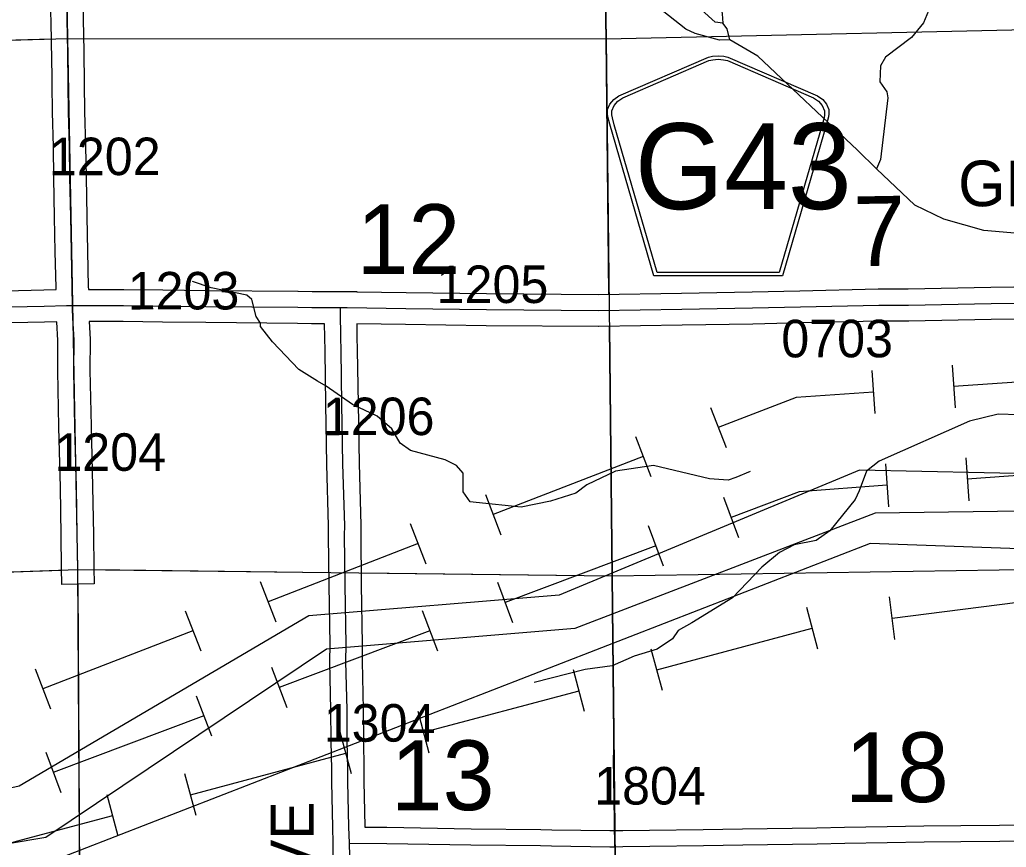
# Model space of a CAD drawing. Extents: x 23.6 to 68.7, y -63 to -29.
# Drawn here: x 37.618 to 39.457, y -48.154 to -46.611 of the extents above; entities that cross this region are included whole.
import ezdxf

# ---------------------------------------------------------------- set-up
doc = ezdxf.new("R2010")
doc.units = 0
for name, color, linetype in [('tdCoHydroRiver', 7, 'Continuous'), ('tdCoPipe', 7, 'Continuous'), ('tdCoPipe1', 7, 'Continuous'), ('tdCoPipe2', 7, 'Continuous'), ('tdCoPipe3', 7, 'Continuous'), ('tdCoSecRdNmbr', 7, 'Continuous'), ('tdCoSecRdTxt', 7, 'Continuous'), ('tdCoSecRteBand', 7, 'Continuous'), ('tdCoSecRteCL', 7, 'Continuous'), ('tdCoSectLine', 7, 'Continuous'), ('tdCoSectLinePart', 7, 'Continuous'), ('tdCoSectNmbr', 7, 'Continuous'), ('tdCoShieldCoRte', 7, 'Continuous'), ('tdCoStrucSecCoName', 7, 'Continuous'), ('tdCoSurfGravel', 7, 'Continuous'), ('tdCoSurfGravelUnbanded', 7, 'Continuous'), ('tdCoTwpBndry', 7, 'Continuous'), ('tdCoTwpBndryShd', 7, 'Continuous')]:
    doc.layers.add(name, color=color, linetype=linetype)

msp = doc.modelspace()

# ---------------------------------------------------------------- linework, layer by layer
at = {"layer": 'tdCoHydroRiver'}
for points in [[(38.9417, -46.6487), (38.9227, -46.6488), (38.8769, -46.6366), (38.8594, -46.6288), (38.7101, -46.51), (38.5958, -46.4289), (38.5244, -46.3821), (38.3294, -46.2779), (38.2852, -46.2735)], [(38.9913, -46.3838), (38.9819, -46.411), (38.9709, -46.4351), (38.9458, -46.4768), (38.9332, -46.504), (38.9238, -46.5391), (38.9223, -46.5662), (38.9272, -46.5997), (38.9288, -46.6172)], [(38.9288, -46.6172), (38.9146, -46.6157), (38.8891, -46.5923)], [(39.3149, -46.5868), (39.3026, -46.6169), (39.2807, -46.6439), (39.2321, -46.6807), (39.2228, -46.6966), (39.2215, -46.7266), (39.2343, -46.7454), (39.236, -46.7564), (39.2229, -46.8718), (39.2152, -46.8892)], [(38.9417, -46.6487), (38.9368, -46.6282), (38.9288, -46.6172)], [(38.9939, -46.679), (38.9417, -46.6487)], [(39.2152, -46.8892), (39.1796, -46.8542), (38.9939, -46.679)], [(39.6288, -47.3936), (39.63, -47.3509), (39.602, -47.2344), (39.6019, -47.2202), (39.5956, -47.2171), (39.5889, -47.1824), (39.5808, -47.162), (39.5759, -47.1399), (39.571, -47.1289), (39.5661, -47.11), (39.563, -47.1085), (39.5581, -47.0927), (39.5484, -47.0755), (39.5484, -47.0707), (39.5324, -47.0488), (39.5084, -47.0206), (39.4799, -47.0098), (39.4152, -47.0041), (39.3408, -46.9827), (39.2868, -46.9564), (39.2152, -46.8892)], [(38.9797, -47.4534), (38.953, -47.4647), (38.9388, -47.4695), (38.9041, -47.4666), (38.7997, -47.4422), (38.7287, -47.4523), (38.6753, -47.478), (38.6549, -47.4939), (38.6076, -47.5085), (38.5525, -47.52), (38.4687, -47.5112), (38.4577, -47.5097), (38.4449, -47.4909), (38.4446, -47.4561), (38.4319, -47.442), (38.4113, -47.4312), (38.3464, -47.4143), (38.3274, -47.4003), (38.3114, -47.3736), (38.2843, -47.3501), (38.2384, -47.3284), (38.1892, -47.294), (38.1733, -47.2847), (38.1384, -47.2629), (38.0891, -47.2112), (38.0667, -47.1829), (38.0667, -47.1766), (38.0587, -47.1641), (38.0506, -47.1326), (38.041, -47.1247), (37.9746, -47.1111), (37.9398, -47.0987)], [(39.6288, -47.3936), (39.6083, -47.3969), (39.5958, -47.4128), (39.5692, -47.4336), (39.5566, -47.4385), (39.5423, -47.4276), (39.5229, -47.3851), (39.5006, -47.3538), (39.48, -47.3476), (39.4421, -47.3464), (39.3885, -47.3596), (39.2203, -47.4338), (39.1968, -47.4529), (39.183, -47.4894), (39.1751, -47.5052), (39.1279, -47.5641), (39.1026, -47.5817), (39.0615, -47.59), (39.0346, -47.6044), (39.0014, -47.6316)], [(39.0014, -47.6316), (38.9464, -47.6889), (38.8708, -47.7353), (38.8456, -47.7497), (38.8346, -47.7655), (38.8063, -47.7847), (38.7636, -47.7977), (38.7226, -47.8154), (38.672, -47.8221), (38.5772, -47.8466)]]:
    msp.add_lwpolyline(points, dxfattribs=at)
at = {"layer": 'tdCoPipe'}
for points in [[(46.103, -46.1798), (45.5856, -46.2895), (44.9769, -46.2032), (43.6255, -46.1712), (43.2532, -46.7297), (42.6847, -46.7777), (42.3107, -46.833), (42.0115, -46.9277), (40.9251, -47.1899), (40.1113, -47.3197), (39.6484, -47.4608), (39.1832, -47.451), (38.6235, -47.6839), (38.1571, -47.7224), (37.6167, -48.0396), (37.0534, -48.166), (36.1696, -48.1779)], [(46.1338, -46.2277), (45.7767, -46.3352), (44.9255, -46.5097), (44.1163, -46.6777), (43.3869, -46.8204), (42.92, -46.8308), (42.5619, -46.8739), (42.338, -46.9172), (42.051, -47.0197), (41.7672, -47.0738), (41.3515, -47.1539), (40.3824, -47.3522), (40.1423, -47.3856), (39.6233, -47.5255), (39.2125, -47.5311), (38.6525, -47.7459), (38.1901, -47.7844), (37.6663, -48.1355), (36.7826, -48.2843), (36.2006, -48.2399)], [(46.1215, -46.3345), (45.8873, -46.3578), (45.2643, -46.5112), (44.7329, -46.6291), (43.8936, -46.7934), (43.3419, -46.8915), (42.6259, -46.9958), (42.1065, -47.1095), (41.6222, -47.1623), (41.4799, -47.1602), (40.1315, -47.4603), (39.5684, -47.6007), (39.2033, -47.5875), (37.667, -48.1838), (36.3602, -48.453)]]:
    msp.add_lwpolyline(points, dxfattribs=at)
at = {"layer": 'tdCoPipe1'}
for p, q in [((39.2492, -47.7664), (39.2392, -47.6868)), ((39.1058, -47.7842), (39.085, -47.7068)), ((38.816, -47.8618), (38.7952, -47.7844)), ((38.6711, -47.9006), (38.6503, -47.8231)), ((38.3813, -47.9781), (38.3605, -47.9007)), ((38.2364, -48.0169), (38.2156, -47.9395)), ((37.9466, -48.0945), (37.9258, -48.0171)), ((37.8017, -48.1333), (37.7809, -48.0558))]:
    msp.add_line(p, q, dxfattribs=at)
for points in [[(39.2442, -47.7266), (39.5418, -47.6889)], [(38.8056, -47.8231), (39.0954, -47.7455)], [(38.3709, -47.9394), (38.6607, -47.8619)], [(37.9362, -48.0558), (38.226, -47.9782)], [(37.5021, -48.1744), (37.6122, -48.1425), (37.7913, -48.0946)]]:
    msp.add_lwpolyline(points, dxfattribs=at)
at = {"layer": 'tdCoPipe2'}
for p, q in [((39.3814, -47.4279), (39.3872, -47.5078)), ((39.2318, -47.4389), (39.2376, -47.5188)), ((38.9298, -47.5013), (38.958, -47.5763)), ((38.7894, -47.5541), (38.8176, -47.6292)), ((38.5086, -47.6598), (38.5368, -47.7348)), ((38.3682, -47.7126), (38.3965, -47.7877)), ((38.0874, -47.8183), (38.1157, -47.8934)), ((37.9471, -47.8712), (37.9753, -47.9462)), ((37.6663, -47.9768), (37.6945, -48.0519))]:
    msp.add_line(p, q, dxfattribs=at)
for points in [[(39.6835, -47.4458), (39.3843, -47.4678)], [(39.2347, -47.4789), (39.0711, -47.4909), (38.9439, -47.5388)], [(38.8035, -47.5916), (38.5227, -47.6973)], [(38.3823, -47.7502), (38.1016, -47.8558)], [(37.9612, -47.9087), (37.6804, -48.0144)]]:
    msp.add_lwpolyline(points, dxfattribs=at)
at = {"layer": 'tdCoPipe3'}
for p, q in [((39.2066, -47.2652), (39.2121, -47.3452)), ((39.3562, -47.2548), (39.3618, -47.3348)), ((38.9057, -47.3339), (38.9346, -47.4087)), ((38.7658, -47.388), (38.7947, -47.4628)), ((38.486, -47.4962), (38.5149, -47.571)), ((38.3461, -47.5504), (38.375, -47.6251)), ((38.0663, -47.6586), (38.0952, -47.7333)), ((37.9264, -47.7127), (37.9553, -47.7875)), ((37.6466, -47.8209), (37.6755, -47.8957))]:
    msp.add_line(p, q, dxfattribs=at)
for points in [[(39.6583, -47.274), (39.359, -47.2948)], [(39.2093, -47.3052), (39.0652, -47.3152), (38.9202, -47.3713)], [(38.7803, -47.4254), (38.5005, -47.5336)], [(38.3606, -47.5877), (38.0808, -47.696)], [(37.9409, -47.7501), (37.6611, -47.8583)]]:
    msp.add_lwpolyline(points, dxfattribs=at)
at = {"layer": 'tdCoSecRteBand'}
for points in [[(37.5679, -47.1169), (37.6628, -47.1148), (37.6859, -47.1142), (37.6859, -47.1142), (37.6858, -47.1101), (37.6842, -47.0439), (37.6842, -47.0438), (37.6842, -47.0437), (37.683, -46.9793), (37.6815, -46.9057), (37.6815, -46.9056), (37.6815, -46.9055), (37.6807, -46.8479), (37.6789, -46.7834), (37.6789, -46.7833), (37.6789, -46.7831), (37.6781, -46.7313), (37.6781, -46.7312), (37.6781, -46.7311), (37.6776, -46.6708), (37.6774, -46.6664), (37.6774, -46.6662), (37.6774, -46.6659), (37.6771, -46.6465), (37.6756, -46.5653)], [(37.7355, -46.5643), (37.737, -46.6454), (37.7374, -46.6646), (37.7376, -46.6691), (37.7376, -46.6695), (37.7376, -46.6699), (37.7381, -46.7305), (37.7389, -46.782), (37.7407, -46.8464), (37.7407, -46.8466), (37.7407, -46.8468), (37.7415, -46.9046), (37.743, -46.9781), (37.743, -46.9782), (37.743, -46.9782), (37.7441, -47.0425), (37.7458, -47.1087), (37.7458, -47.1088), (37.7458, -47.1088), (37.7459, -47.1132), (37.7462, -47.1132), (37.7462, -47.1136), (37.7916, -47.1138), (37.8112, -47.1138), (37.8114, -47.1138), (37.8117, -47.1138), (37.8847, -47.1148), (37.9654, -47.1155), (37.9654, -47.1155), (37.9654, -47.1155), (38.1366, -47.1171), (38.1368, -47.1171), (38.1369, -47.1171), (38.1628, -47.1177), (38.1861, -47.1177), (38.1864, -47.1177), (38.1864, -47.1175), (38.2162, -47.1177), (38.2284, -47.1177), (38.2286, -47.1177), (38.2461, -47.1177), (38.2461, -47.118), (38.2464, -47.118), (38.2464, -47.118), (38.3381, -47.1194), (38.4881, -47.1214), (38.6968, -47.123)], [(38.6968, -47.123), (38.8518, -47.1207), (38.9835, -47.1183), (39.0725, -47.1163), (39.2185, -47.1129), (39.2189, -47.1129), (39.2192, -47.1129), (39.2743, -47.1129), (39.4281, -47.1097), (39.4281, -47.1097), (39.4282, -47.1097), (39.4712, -47.1091)], [(38.2021, -48.1756), (38.2024, -48.1462), (38.2015, -48.1166), (38.2015, -48.1165), (38.2015, -48.1164), (38.1995, -48.0324), (38.1995, -48.0321), (38.1995, -48.0317), (38.1995, -48.0088), (38.1986, -47.9557), (38.1985, -47.9555), (38.1985, -47.9554), (38.1981, -47.8982), (38.1961, -47.8083), (38.1961, -47.8078), (38.1961, -47.8073), (38.1964, -47.7758), (38.1946, -47.6654), (38.1946, -47.6653), (38.1946, -47.6652), (38.1936, -47.5724), (38.1936, -47.5721), (38.1936, -47.5718), (38.1938, -47.5546), (38.1905, -47.4401), (38.1905, -47.4399), (38.1905, -47.4397), (38.1887, -47.3281), (38.1887, -47.328), (38.1887, -47.328), (38.1872, -47.2281), (38.1866, -47.2034), (38.1865, -47.2032), (38.1865, -47.2029), (38.1863, -47.1777), (38.1861, -47.1777), (38.1625, -47.1777), (38.1621, -47.1777), (38.1618, -47.1777), (38.1358, -47.1771), (37.9649, -47.1755), (37.8842, -47.1748), (37.8841, -47.1748), (37.884, -47.1748), (37.811, -47.1738), (37.7915, -47.1738), (37.7915, -47.1738), (37.7914, -47.1738), (37.7472, -47.1736), (37.7491, -47.2065), (37.7492, -47.2074), (37.7492, -47.2084), (37.7489, -47.2646), (37.7508, -47.369), (37.7538, -47.4815), (37.7538, -47.4817), (37.7538, -47.4818), (37.7553, -47.5707), (37.7553, -47.5708), (37.7553, -47.5708), (37.7561, -47.6328), (37.7565, -47.6628), (37.6965, -47.6636)], [(39.4722, -47.1691), (39.4292, -47.1697), (39.2752, -47.1728), (39.2749, -47.1729), (39.2746, -47.1729), (39.2196, -47.1729), (39.0739, -47.1763), (39.0739, -47.1763), (39.0739, -47.1763), (38.9848, -47.1783), (38.9847, -47.1783), (38.9847, -47.1783), (38.8528, -47.1807), (38.8528, -47.1807), (38.8527, -47.1807), (38.6973, -47.183), (38.697, -47.183), (38.6967, -47.183), (38.4875, -47.1814), (38.4875, -47.1814), (38.4874, -47.1814), (38.3373, -47.1794), (38.3372, -47.1794), (38.3372, -47.1794), (38.2463, -47.178), (38.2465, -47.2021), (38.2472, -47.2267), (38.2472, -47.2268), (38.2472, -47.227), (38.2487, -47.3271), (38.2505, -47.4385), (38.2538, -47.5534), (38.2538, -47.554), (38.2538, -47.5546), (38.2536, -47.572), (38.2546, -47.6645), (38.2564, -47.7752), (38.2564, -47.7756), (38.2564, -47.776), (38.2561, -47.8075), (38.258, -47.8971), (38.258, -47.8973), (38.2581, -47.8975), (38.2585, -47.9547), (38.2595, -48.008), (38.2595, -48.0083), (38.2595, -48.0085), (38.2595, -48.0314), (38.2615, -48.1149), (38.2615, -48.115), (38.2615, -48.1162), (38.3023, -48.1166), (38.3024, -48.1166), (38.3025, -48.1166), (38.4596, -48.1192), (38.5893, -48.1207), (38.5894, -48.1207), (38.5896, -48.1207), (38.6099, -48.1212), (38.7182, -48.1228)], [(37.6965, -47.6636), (37.6961, -47.6336), (37.6953, -47.5717), (37.6938, -47.4829), (37.6908, -47.3705), (37.6908, -47.3704), (37.6908, -47.3702), (37.6889, -47.2654), (37.6889, -47.265), (37.6889, -47.2646), (37.6892, -47.209), (37.6872, -47.1742), (37.6644, -47.1748), (37.6643, -47.1748), (37.6643, -47.1748), (37.5697, -47.1769)], [(38.7182, -48.1228), (38.727, -48.1227), (38.742, -48.1225), (38.7919, -48.1217), (38.792, -48.1217), (38.7921, -48.1217), (38.8921, -48.1205), (38.9654, -48.1192), (38.9654, -48.1192), (38.9655, -48.1192), (39.1042, -48.1174), (39.1554, -48.1164), (39.1554, -48.1164), (39.1554, -48.1164), (39.2348, -48.1149), (39.2349, -48.1149), (39.2349, -48.1149), (39.3033, -48.1139), (39.3034, -48.1139), (39.3035, -48.1139), (39.3721, -48.1133), (39.4447, -48.1123), (39.5295, -48.111)]]:
    msp.add_lwpolyline(points, dxfattribs=at)
at = {"layer": 'tdCoSecRteCL'}
for points in [[(37.7165, -47.1435), (37.7158, -47.1094), (37.7142, -47.0432), (37.713, -46.9787), (37.7115, -46.9051), (37.7107, -46.8472), (37.7089, -46.7826), (37.7081, -46.7308), (37.7076, -46.6702), (37.7074, -46.6654), (37.7071, -46.646), (37.7055, -46.5648)], [(38.2161, -47.1477), (38.2284, -47.1477), (38.3377, -47.1494), (38.4878, -47.1514), (38.6969, -47.153), (38.8523, -47.1507), (38.9841, -47.1483), (39.0732, -47.1463), (39.2192, -47.1429), (39.2746, -47.1429), (39.4287, -47.1397), (39.4717, -47.1391), (39.6353, -47.1359), (39.72, -47.1348), (39.9044, -47.1317), (39.9593, -47.1314)], [(36.7129, -47.1747), (36.7253, -47.174), (36.8201, -47.1715), (36.9116, -47.1686), (36.9487, -47.1675), (37.0073, -47.1659), (37.0736, -47.1646), (37.1006, -47.1632), (37.1599, -47.1613), (37.2502, -47.1578), (37.3461, -47.1554), (37.3949, -47.1539), (37.4583, -47.1508), (37.5384, -47.1485), (37.5686, -47.1469), (37.6636, -47.1448), (37.7054, -47.1437), (37.7165, -47.1435)], [(37.7261, -47.6332), (37.7253, -47.5712), (37.7238, -47.4823), (37.7208, -47.3697), (37.7189, -47.2648), (37.7192, -47.2082), (37.7168, -47.167), (37.7166, -47.1504), (37.7165, -47.1435)], [(37.7165, -47.1435), (37.7189, -47.1435), (37.7915, -47.1438), (37.8112, -47.1438), (37.8844, -47.1448), (37.9651, -47.1455), (38.1363, -47.1471), (38.1625, -47.1477), (38.2161, -47.1477)], [(38.2324, -48.1459), (38.2315, -48.1157), (38.2295, -48.0317), (38.2295, -48.0085), (38.2285, -47.9551), (38.2281, -47.8977), (38.2261, -47.8076), (38.2264, -47.7757), (38.2246, -47.6649), (38.2236, -47.572), (38.2238, -47.5543), (38.2205, -47.4392), (38.2187, -47.3276), (38.2172, -47.2274), (38.2165, -47.2026), (38.2161, -47.1571), (38.2161, -47.1477)], [(38.7274, -48.1527), (38.7261, -48.0625), (38.7249, -47.9887), (38.7254, -47.9747), (38.7253, -47.9608)], [(38.242, -49.019), (38.2424, -48.9248), (38.2402, -48.8085), (38.24, -48.7786), (38.2392, -48.7028), (38.2403, -48.69), (38.2403, -48.6899), (38.2415, -48.6755), (38.2413, -48.6557), (38.2407, -48.5889), (38.2396, -48.554), (38.2384, -48.4786), (38.2379, -48.4325), (38.2364, -48.3336), (38.2345, -48.2198), (38.2324, -48.1459)], [(38.2324, -48.1459), (38.302, -48.1466), (38.4592, -48.1492), (38.5889, -48.1507), (38.6093, -48.1512), (38.7181, -48.1528), (38.7274, -48.1527)], [(38.7274, -48.1527), (38.7425, -48.1525), (38.7924, -48.1516), (38.8926, -48.1505), (38.9659, -48.1492), (39.1046, -48.1474), (39.1559, -48.1464), (39.2353, -48.1449), (39.3037, -48.1439), (39.3725, -48.1433), (39.4451, -48.1423), (39.53, -48.141), (39.5929, -48.1405), (39.6694, -48.1393), (39.6926, -48.139)]]:
    msp.add_lwpolyline(points, dxfattribs=at)
at = {"layer": 'tdCoSectLine'}
for points in [[(38.7111, -46.6468), (38.6948, -45.6802)], [(37.6909, -45.6918), (37.7067, -46.646)], [(38.7111, -46.6468), (39.6637, -46.6255)], [(36.7052, -46.6743), (37.7067, -46.646)], [(37.7067, -46.646), (38.7111, -46.6468)], [(37.7067, -46.646), (37.7259, -47.6358)], [(38.7111, -46.6468), (38.7223, -47.6479)], [(38.7223, -47.6479), (39.6841, -47.6326)], [(36.7202, -47.6713), (37.7259, -47.6358)], [(37.7259, -47.6358), (38.7223, -47.6479)], [(37.7259, -47.6358), (37.7317, -48.6417)], [(38.7331, -48.6502), (38.7223, -47.6479)]]:
    msp.add_lwpolyline(points, dxfattribs=at)
at = {"layer": 'tdCoSectLinePart'}
for points in [[(38.7111, -46.6468), (38.6953, -45.7105)], [(38.7111, -46.6468), (39.6637, -46.6255)], [(36.7352, -46.6735), (37.6765, -46.6468)], [(37.7364, -46.646), (38.7111, -46.6468)], [(38.7111, -46.6468), (38.7164, -47.1227)], [(38.7171, -47.1827), (38.7223, -47.6479)], [(38.7223, -47.6479), (39.6841, -47.6326)], [(36.7503, -47.6702), (37.6958, -47.6369)], [(37.7557, -47.6362), (38.1945, -47.6415)], [(38.2542, -47.6422), (38.7223, -47.6479)], [(38.7274, -48.1227), (38.7223, -47.6479)], [(37.7261, -47.6632), (37.7317, -48.6417)]]:
    msp.add_lwpolyline(points, dxfattribs=at)
at = {"layer": 'tdCoShieldCoRte'}
for points in [[(38.8003, -47.0883), (38.7183, -46.8054), (38.7145, -46.7922), (38.7137, -46.7863), (38.7137, -46.7785), (38.718, -46.7682), (38.7252, -46.7597), (38.7348, -46.753), (38.9021, -46.6807), (38.9096, -46.679), (38.92, -46.6781), (38.9305, -46.679), (38.938, -46.6807), (39.1053, -46.753), (39.1148, -46.7597), (39.1221, -46.7682), (39.1263, -46.7785), (39.1263, -46.7863), (39.1256, -46.7922), (39.1217, -46.8054), (39.0398, -47.0883)], [(38.8061, -47.0819), (38.7264, -46.8067), (38.7227, -46.794), (38.722, -46.7884), (38.722, -46.7809), (38.7261, -46.771), (38.733, -46.7628), (38.7422, -46.7564), (38.9028, -46.687), (38.91, -46.6854), (38.92, -46.6845), (38.93, -46.6854), (38.9373, -46.687), (39.0978, -46.7564), (39.107, -46.7628), (39.114, -46.771), (39.1181, -46.7809), (39.1181, -46.7884), (39.1174, -46.794), (39.1137, -46.8067), (39.0339, -47.0819)]]:
    msp.add_lwpolyline(points, close=True, dxfattribs=at)
at = {"layer": 'tdCoSurfGravel'}
for points in [[(37.7071, -46.646), (37.7055, -46.5648), (37.7047, -46.487), (37.7044, -46.4678), (37.7029, -46.3502), (37.7009, -46.2409), (37.699, -46.1371), (37.699, -46.0798), (37.6981, -46.025), (37.6976, -46.0102), (37.6972, -45.9907), (37.6961, -45.9586), (37.6958, -45.9174), (37.6953, -45.8705), (37.6944, -45.8337), (37.6931, -45.7641), (37.6921, -45.7197), (37.6915, -45.6997), (37.6912, -45.6918)], [(37.7165, -47.1435), (37.7158, -47.1094), (37.7142, -47.0432), (37.713, -46.9787), (37.7115, -46.9051), (37.7107, -46.8472), (37.7089, -46.7826), (37.7081, -46.7308), (37.7076, -46.6702), (37.7074, -46.6654), (37.7071, -46.646)], [(37.5686, -47.1469), (37.6636, -47.1448), (37.7054, -47.1437), (37.7165, -47.1435), (37.7189, -47.1435), (37.7915, -47.1438), (37.8112, -47.1438), (37.8844, -47.1448), (37.9651, -47.1455), (38.1363, -47.1471), (38.1625, -47.1477), (38.2161, -47.1477), (38.2284, -47.1477), (38.3377, -47.1494), (38.4878, -47.1514), (38.6969, -47.153)], [(37.7261, -47.6332), (37.7253, -47.5712), (37.7238, -47.4823), (37.7208, -47.3697), (37.7189, -47.2648), (37.7192, -47.2082), (37.7168, -47.167), (37.7166, -47.1504), (37.7165, -47.1435)], [(38.2413, -48.6557), (38.2407, -48.5889), (38.2396, -48.554), (38.2384, -48.4786), (38.2379, -48.4325), (38.2364, -48.3336), (38.2345, -48.2198), (38.2324, -48.1459), (38.2315, -48.1157), (38.2295, -48.0317), (38.2295, -48.0085), (38.2285, -47.9551), (38.2281, -47.8977), (38.2261, -47.8076), (38.2264, -47.7757), (38.2246, -47.6649), (38.2236, -47.572), (38.2238, -47.5543), (38.2205, -47.4392), (38.2187, -47.3276), (38.2172, -47.2274), (38.2165, -47.2026), (38.2161, -47.1571), (38.2161, -47.1477)], [(38.6969, -47.153), (38.8523, -47.1507), (38.9841, -47.1483), (39.0732, -47.1463), (39.2192, -47.1429), (39.2746, -47.1429), (39.4287, -47.1397), (39.4717, -47.1391)], [(38.2324, -48.1459), (38.302, -48.1466), (38.4592, -48.1492), (38.5889, -48.1507), (38.6093, -48.1512), (38.7181, -48.1528), (38.7274, -48.1527), (38.7425, -48.1525), (38.7924, -48.1516), (38.8926, -48.1505), (38.9659, -48.1492), (39.1046, -48.1474), (39.1559, -48.1464), (39.2353, -48.1449), (39.3037, -48.1439), (39.3725, -48.1433), (39.4451, -48.1423), (39.53, -48.141)]]:
    msp.add_lwpolyline(points, dxfattribs=at)
at = {"layer": 'tdCoSurfGravelUnbanded'}
msp.add_lwpolyline([(38.7274, -48.1527), (38.7261, -48.0625), (38.7249, -47.9887), (38.7254, -47.9747), (38.7253, -47.9608)], dxfattribs=at)
at = {"layer": 'tdCoTwpBndry'}
for points in [[(38.7164, -47.1227), (38.7111, -46.6468), (38.6953, -45.7102)], [(38.7253, -47.9307), (38.7223, -47.6479), (38.7171, -47.1832)]]:
    msp.add_lwpolyline(points, dxfattribs=at)
at = {"layer": 'tdCoTwpBndryShd'}
msp.add_lwpolyline([(38.629, -40.6849), (38.6311, -41.6817), (38.6617, -42.6826), (38.6662, -43.6771), (38.6815, -44.677), (38.6948, -45.6802), (38.7111, -46.6468), (38.7223, -47.6479), (38.7331, -48.6502), (38.7634, -49.6525), (38.7727, -50.6504), (38.7816, -51.657), (38.7858, -52.6972), (38.8068, -53.6871), (38.8119, -54.6885), (38.8276, -55.6912), (38.8374, -56.6904), (38.8607, -57.6881)], dxfattribs=at)

# ---------------------------------------------------------------- texts
at = {"layer": 'tdCoSecRdNmbr'}
for s, rotation, p in [('1202', 0.0296, (37.6724, -46.9008)), ('1203', 0.0297, (37.8192, -47.1512)), ('1205', 0.0301, (38.3952, -47.1392)), ('0703', 0.0306, (39.0377, -47.2404)), ('1206', 0.03, (38.1829, -47.3855)), ('1204', 0.0296, (37.6825, -47.4521)), ('1304', 0.03, (38.1847, -47.957)), ('1804', 0.0307, (38.6888, -48.0742))]:
    msp.add_text(s, height=0.07, rotation=rotation, dxfattribs=at).set_placement(p)
at = {"layer": 'tdCoSecRdTxt'}
msp.add_text('FORD AVE', height=0.08, rotation=90, dxfattribs=at).set_placement((38.1659, -48.6151))
at = {"layer": 'tdCoSectNmbr'}
for s, rotation, p in [('12', 0.03, (38.2459, -47.085)), ('7', 1.0307, (39.1733, -47.0706)), ('18', 0.0307, (39.1564, -48.0697)), ('13', 0.03, (38.3096, -48.0847))]:
    msp.add_text(s, height=0.13, rotation=rotation, dxfattribs=at).set_placement(p)
at = {"layer": 'tdCoShieldCoRte'}
msp.add_text('G43', height=0.16, dxfattribs=at).set_placement((38.7645, -46.964))
at = {"layer": 'tdCoStrucSecCoName'}
msp.add_text('GF072476.0', height=0.085, dxfattribs=at).set_placement((39.3674, -46.9586))

doc.saveas('drawing.dxf')
